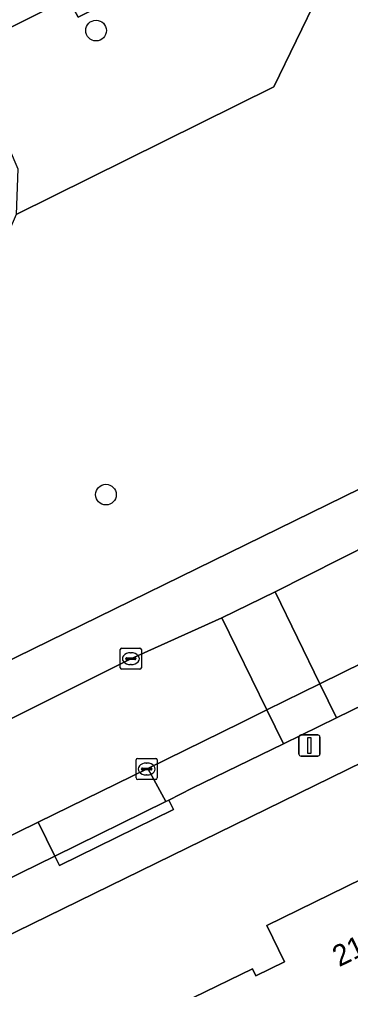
# Model space of a CAD drawing. Extents: x 160455 to 162082, y 388339 to 389736.
# Drawn here: x 161559.82 to 161575.48, y 388470.25 to 388516.14 of the extents above; entities that cross this region are included whole.
import ezdxf

# ---------------------------------------------------------------- set-up
doc = ezdxf.new("R2010")
doc.units = 0
for name, color, linetype in [('IMGEO_Boom', 7, 'Continuous'), ('IMGEO_Erf', 7, 'Continuous'), ('IMGEO_Groenvoorziening', 7, 'Continuous'), ('IMGEO_Kolk', 7, 'Continuous'), ('IMGEO_Lichtmast', 7, 'Continuous'), ('IMGEO_Pand', 7, 'Continuous'), ('IMGEO_Pand_nummerreeks', 7, 'Continuous'), ('IMGEO_Parkeervlak_open', 7, 'Continuous'), ('IMGEO_Rijbaan_lokaal_open', 7, 'Continuous'), ('IMGEO_Voetpad_halfverhard', 7, 'Continuous'), ('IMGEO_Voetpad_open', 7, 'Continuous')]:
    doc.layers.add(name, color=color, linetype=linetype)

msp = doc.modelspace()

# ---------------------------------------------------------------- linework, layer by layer
at = {"layer": 'IMGEO_Boom'}
for centre in [(161563.443, 388515.609), (161563.911, 388493.661)]:
    msp.add_circle(centre, 0.489, dxfattribs=at)
at = {"layer": 'IMGEO_Erf'}
for points in [[(161568.053, 388469.874), (161570.845, 388471.24), (161571.007, 388470.908), (161572.355, 388471.567), (161571.515, 388473.283), (161576.773, 388475.856), (161582.017, 388478.423), (161583.557, 388475.282), (161587.687, 388477.307), (161591.823, 388479.334), (161590.283, 388482.475), (161595.532, 388485.047), (161600.785, 388487.622), (161602.326, 388484.466), (161606.6, 388486.552), (161610.56, 388483.5), (161612.156, 388482.269), (161613.696, 388479.125), (161606.419, 388475.561), (161604.967, 388478.526), (161599.974, 388476.081), (161594.994, 388473.642), (161597.234, 388469.07)], [(161588.287, 388487.001), (161569.214, 388477.662), (161553.797, 388470.13)]]:
    msp.add_lwpolyline(points, dxfattribs=at)
at = {"layer": 'IMGEO_Groenvoorziening'}
for points in [[(161573.866, 388523.028), (161571.579, 388521.879), (161573.962, 388517.31), (161571.855, 388512.941), (161559.66, 388506.909), (161558.17, 388503.473), (161554.87, 388502.119), (161552.628, 388502.919), (161552.535, 388502.952), (161549.546, 388497.772), (161547.878, 388495.794)], [(161548.058, 388480.301), (161584.451, 388498.121)]]:
    msp.add_lwpolyline(points, dxfattribs=at)
msp.add_lwpolyline([(161559.66, 388506.909), (161571.855, 388512.941), (161573.962, 388517.31), (161571.579, 388521.879), (161565.714, 388518.931), (161566.164, 388518.041), (161562.591, 388516.24), (161562.117, 388517.124), (161557.311, 388514.723), (161559.748, 388509.064)], close=True, dxfattribs=at)
at = {"layer": 'IMGEO_Kolk'}
for p, q in [((161564.589, 388485.478), (161564.589, 388486.33)), ((161564.664, 388486.404), (161565.516, 388486.404)), ((161565.077, 388486.184), (161565.102, 388486.184)), ((161565.59, 388486.33), (161565.59, 388485.478)), ((161564.848, 388485.898), (161564.848, 388485.91)), ((161565.286, 388485.861), (161564.888, 388485.861)), ((161564.891, 388485.947), (161565.289, 388485.947)), ((161565.1, 388485.624), (161565.075, 388485.624)), ((161565.332, 388485.91), (161565.332, 388485.898)), ((161565.516, 388485.404), (161564.664, 388485.404)), ((161565.339, 388480.261), (161565.339, 388481.113)), ((161565.414, 388481.187), (161566.266, 388481.187)), ((161566.34, 388481.113), (161566.34, 388480.261)), ((161565.598, 388480.681), (161565.598, 388480.693)), ((161566.036, 388480.644), (161565.638, 388480.644)), ((161565.641, 388480.73), (161566.039, 388480.73)), ((161565.827, 388480.967), (161565.852, 388480.967)), ((161566.082, 388480.693), (161566.082, 388480.681)), ((161566.266, 388480.187), (161565.414, 388480.187)), ((161565.85, 388480.407), (161565.825, 388480.407))]:
    msp.add_line(p, q, dxfattribs=at)
for points in [[(161564.589, 388485.478), (161564.589, 388486.33)], [(161564.664, 388486.404), (161565.516, 388486.404)], [(161565.59, 388486.33), (161565.59, 388485.478)], [(161565.516, 388485.404), (161564.664, 388485.404)], [(161565.339, 388480.261), (161565.339, 388481.113)], [(161565.414, 388481.187), (161566.266, 388481.187)], [(161566.34, 388481.113), (161566.34, 388480.261)], [(161566.266, 388480.187), (161565.414, 388480.187)]]:
    msp.add_lwpolyline(points, dxfattribs=at)
for centre, radius, start, end in [((161564.666, 388486.328), 0.0765, 91.552, 178.448), ((161564.666, 388486.328), 0.0765, 91.552, 178.448), ((161565.514, 388486.328), 0.0765, 1.552, 88.448), ((161565.514, 388486.328), 0.0765, 1.552, 88.448), ((161564.888, 388485.907), 0.0403, 85.8775, 175.7526), ((161564.885, 388485.897), 0.0366, 178.938, 274.7102), ((161565.289, 388485.904), 0.043, 264.8664, 352.4533), ((161565.293, 388485.909), 0.0386, 1.7309, 96.639), ((161564.666, 388485.48), 0.0765, 181.552, 268.448), ((161564.666, 388485.48), 0.0765, 181.552, 268.448), ((161565.514, 388485.48), 0.0765, 271.552, 358.448), ((161565.514, 388485.48), 0.0765, 271.552, 358.448), ((161565.416, 388481.111), 0.0765, 91.552, 178.448), ((161565.416, 388481.111), 0.0765, 91.552, 178.448), ((161566.264, 388481.111), 0.0765, 1.552, 88.448), ((161566.264, 388481.111), 0.0765, 1.552, 88.448), ((161565.638, 388480.69), 0.0403, 85.8775, 175.7526), ((161565.635, 388480.68), 0.0366, 178.938, 274.7102), ((161566.039, 388480.687), 0.043, 264.8664, 352.4533), ((161566.043, 388480.692), 0.0386, 1.7309, 96.639), ((161565.416, 388480.263), 0.0765, 181.552, 268.448), ((161565.416, 388480.263), 0.0765, 181.552, 268.448), ((161566.264, 388480.263), 0.0765, 271.552, 358.448), ((161566.264, 388480.263), 0.0765, 271.552, 358.448)]:
    msp.add_arc(centre, radius, start, end, dxfattribs=at)
for centre, major_axis, ratio, start_param, end_param in [((161565.076, 388485.904), (-0.387, 0.002), 0.722429, 4.712389, 7.853982), ((161565.101, 388485.904), (-0.39, 0.002), 0.717154, 1.570796, 4.712389), ((161565.826, 388480.687), (-0.387, 0.002), 0.722429, 4.712389, 7.853982), ((161565.851, 388480.687), (-0.39, 0.002), 0.717154, 1.570796, 4.712389)]:
    msp.add_ellipse(centre, major_axis=major_axis, ratio=ratio, start_param=start_param, end_param=end_param, dxfattribs=at)
at = {"layer": 'IMGEO_Lichtmast'}
for p, q in [((161573.041, 388481.395), (161573.041, 388482.195)), ((161573.041, 388482.195), (161573.041, 388481.395)), ((161573.141, 388482.295), (161573.931, 388482.295)), ((161573.931, 388482.295), (161573.141, 388482.295)), ((161574.031, 388482.195), (161574.031, 388481.395)), ((161574.031, 388481.395), (161574.031, 388482.195)), ((161573.931, 388481.295), (161573.141, 388481.295)), ((161573.141, 388481.295), (161573.931, 388481.295))]:
    msp.add_line(p, q, dxfattribs=at)
msp.add_lwpolyline([(161573.461, 388482.17), (161573.611, 388482.17), (161573.611, 388481.42), (161573.461, 388481.42), (161573.461, 388482.17)], dxfattribs=at)
for centre, start, end in [((161573.141, 388482.195), 90, 180), ((161573.141, 388482.195), 90, 180), ((161573.931, 388482.195), 0, 90), ((161573.931, 388482.195), 360, 90), ((161573.141, 388481.395), 180, 270), ((161573.141, 388481.395), 180, 270), ((161573.931, 388481.395), 270, 0), ((161573.931, 388481.395), 270, 0)]:
    msp.add_arc(centre, 0.1, start, end, dxfattribs=at)
at = {"layer": 'IMGEO_Pand'}
msp.add_lwpolyline([(161574.066, 388457.725), (161578.466, 388459.879), (161577.748, 388461.345), (161582.739, 388463.819), (161581.21, 388466.903), (161576.773, 388475.856), (161571.515, 388473.283), (161572.355, 388471.567), (161571.007, 388470.908), (161570.845, 388471.24), (161568.053, 388469.874)], close=True, dxfattribs=at)
at = {"layer": 'IMGEO_Parkeervlak_open'}
for points in [[(161580.057, 388485.66), (161579.249, 388487.28), (161574.037, 388484.714), (161574.822, 388483.105)], [(161574.822, 388483.105), (161574.037, 388484.714), (161571.525, 388483.478), (161572.306, 388481.877)], [(161572.306, 388481.877), (161571.525, 388483.478), (161570.297, 388482.873), (161565.897, 388480.715), (161566.747, 388479.146), (161566.891, 388479.216), (161567.998, 388479.775)], [(161566.747, 388479.146), (161565.897, 388480.715), (161560.701, 388478.167), (161561.491, 388476.569)]]:
    msp.add_lwpolyline(points, close=True, dxfattribs=at)
for points in [[(161561.491, 388476.569), (161560.701, 388478.167), (161552.874, 388474.329)], [(161553.367, 388472.592), (161561.491, 388476.569)]]:
    msp.add_lwpolyline(points, dxfattribs=at)
at = {"layer": 'IMGEO_Rijbaan_lokaal_open'}
for points in [[(161586.545, 388496.283), (161584.374, 388495.359), (161571.915, 388489.064), (161574.037, 388484.714), (161579.249, 388487.28), (161584.786, 388490.007), (161585.546, 388490.381)], [(161565.897, 388480.715), (161570.297, 388482.873), (161571.525, 388483.478), (161569.398, 388487.837), (161565.086, 388485.903), (161550.834, 388478.791), (161548.4, 388477.605)], [(161552.874, 388474.329), (161560.701, 388478.167), (161565.897, 388480.715)]]:
    msp.add_lwpolyline(points, dxfattribs=at)
msp.add_lwpolyline([(161571.915, 388489.064), (161569.398, 388487.837), (161571.525, 388483.478), (161574.037, 388484.714)], close=True, dxfattribs=at)
at = {"layer": 'IMGEO_Voetpad_halfverhard'}
msp.add_lwpolyline([(161554.988, 388513.562), (161557.311, 388514.723), (161562.117, 388517.124), (161562.591, 388516.24), (161566.164, 388518.041), (161565.714, 388518.931), (161571.579, 388521.879), (161573.866, 388523.028)], dxfattribs=at)
at = {"layer": 'IMGEO_Voetpad_open'}
for points in [[(161584.451, 388498.121), (161548.058, 388480.301)], [(161548.4, 388477.605), (161550.834, 388478.791), (161565.086, 388485.903), (161569.398, 388487.837), (161571.915, 388489.064), (161584.374, 388495.359), (161586.545, 388496.283)], [(161586.37, 388488.753), (161585.618, 388488.392), (161585.464, 388488.318), (161585.684, 388487.87), (161580.277, 388485.212), (161580.057, 388485.66), (161574.822, 388483.105), (161572.306, 388481.877), (161567.998, 388479.775), (161566.891, 388479.216), (161567.111, 388478.768), (161561.711, 388476.121), (161561.491, 388476.569), (161553.367, 388472.592)], [(161553.797, 388470.13), (161569.214, 388477.662), (161588.287, 388487.001)]]:
    msp.add_lwpolyline(points, dxfattribs=at)
msp.add_lwpolyline([(161567.111, 388478.768), (161566.891, 388479.216), (161566.747, 388479.146), (161561.491, 388476.569), (161561.711, 388476.121)], close=True, dxfattribs=at)

# ---------------------------------------------------------------- texts
at = {"layer": 'IMGEO_Pand_nummerreeks'}
msp.add_text('21', height=1, rotation=26.0785, dxfattribs=at).set_placement((161574.942, 388471.308))

doc.saveas('drawing.dxf')
